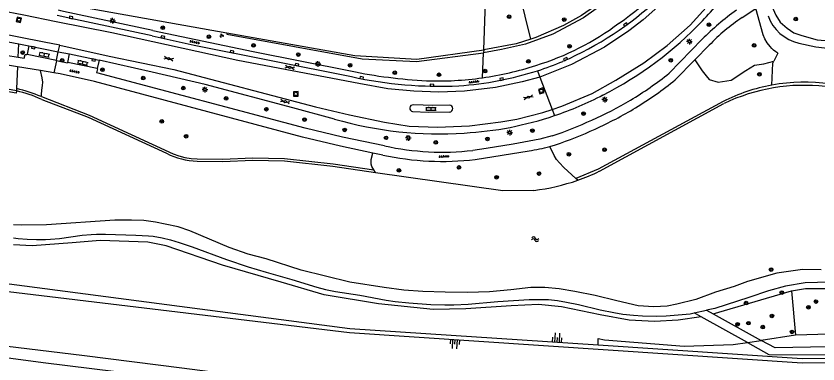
# Model space of a CAD drawing. Extents: x 132994 to 136000, y 393499 to 395512.
# Drawn here: x 134445.2 to 134620.9, y 394093.3 to 394169.4 of the extents above; entities that cross this region are included whole.
import ezdxf

# ---------------------------------------------------------------- set-up
doc = ezdxf.new("R2010")
doc.units = 0
for name, color, linetype in [('gg-afsc-erfafscheiding', 7, 'Continuous'), ('gg-knt-BGT kruinlijn', 7, 'Continuous'), ('gg-knt-onverhard', 7, 'Continuous'), ('gg-knt-verharding', 7, 'Continuous'), ('gg-knt-verharding nz', 7, 'Continuous'), ('gg-kntw-bovenkant insteek waterloop', 7, 'Continuous'), ('gg-kntw-waterlijn', 7, 'Continuous'), ('gt-grn-groengrens', 7, 'Continuous'), ('gt-grn-weggrens', 7, 'Continuous'), ('gt-symb-boom', 7, 'Continuous'), ('gt-symb-gesloten verharding', 7, 'Continuous'), ('gt-symb-groenvak', 7, 'Continuous'), ('gt-symb-klinker verharding', 7, 'Continuous'), ('gt-symb-kolk', 7, 'Continuous'), ('gt-symb-lichtmast', 7, 'Continuous'), ('gt-symb-rioolschacht', 7, 'Continuous'), ('gt-symb-talud symbool', 7, 'Continuous'), ('gt-symb-tegel verharding', 7, 'Continuous'), ('gt-symb-watersymbool', 7, 'Continuous'), ('gx-grn-maaiveld', 7, 'Continuous')]:
    doc.layers.add(name, color=color, linetype=linetype)

# ---------------------------------------------------------------- blocks, each defined once
blk = doc.blocks.new('gt0-RS')
at = {"layer": 'gt-symb-rioolschacht'}
blk.add_lwpolyline([(-0.5, -0.5), (0.5, -0.5), (0.5, 0.5), (-0.5, 0.5)], close=True, dxfattribs=at)
blk.add_circle((0, 0), 0.375, dxfattribs=at)
blk = doc.blocks.new('gt0-KOLK')
at = {"layer": 'gt-symb-kolk'}
blk.add_lwpolyline([(0, 0), (0.37, 0), (0.37, 0.4), (-0.38, 0.4), (-0.38, 0), (0, 0)], dxfattribs=at)
blk = doc.blocks.new('gt0-BOOM')
at = {"layer": 'gt-symb-boom'}
for radius in [0.4, 0.2]:
    blk.add_circle((0, 0), radius, dxfattribs=at)
blk = doc.blocks.new('gt0-GESVH1')
at = {"layer": 'gt-symb-gesloten verharding'}
for p, q in [((-0.99, -0.26), (0.01, 0.24)), ((0.01, -0.26), (-0.99, 0.24)), ((0.01, 0.24), (1.01, -0.26)), ((1.01, 0.24), (0.01, -0.26))]:
    blk.add_line(p, q, dxfattribs=at)
blk = doc.blocks.new('gt0-LMAST')
at = {"layer": 'gt-symb-lichtmast'}
for p, q in [((-0.18, 0.17), (-0.45, 0.44)), ((0, 0.25), (0, 0.62)), ((0.17, 0.17), (0.44, 0.44)), ((-0.25, 0), (-0.63, 0)), ((-0.18, -0.18), (-0.45, -0.45)), ((0, -0.25), (0, -0.63)), ((0.44, -0.45), (0.17, -0.18)), ((0.25, 0), (0.62, 0))]:
    blk.add_line(p, q, dxfattribs=at)
blk.add_circle((0, 0), 0.25, dxfattribs=at)
blk = doc.blocks.new('gt0-TEG1')
at = {"layer": 'gt-symb-tegel verharding'}
for p, q in [((-1.13, 0), (1.12, 0)), ((-0.9, -0.25), (-0.9, 0.25)), ((-0.45, -0.25), (-0.45, 0.25)), ((0, -0.25), (0, 0.25)), ((0.45, -0.25), (0.45, 0.25)), ((0.9, -0.25), (0.9, 0.25))]:
    blk.add_line(p, q, dxfattribs=at)
blk = doc.blocks.new('gt0-GRVAK')
at = {"layer": 'gt-symb-groenvak'}
for p, q in [((-0.11, 0.19), (-0.23, 0.24)), ((-0.18, 0.15), (0.09, 0.15)), ((-0.09, 0.21), (-0.16, 0.32)), ((-0.05, 0.21), (-0.05, 0.39)), ((0, 0.21), (0.06, 0.32)), ((0.01, 0.19), (0.13, 0.24)), ((0.26, -0.05), (0.2, 0.06)), ((0.3, -0.05), (0.3, 0.13)), ((0.35, -0.05), (0.41, 0.06)), ((-0.25, -0.23), (-0.36, -0.18)), ((-0.32, -0.26), (-0.05, -0.26)), ((-0.23, -0.21), (-0.29, -0.1)), ((-0.18, -0.2), (-0.18, -0.02)), ((-0.14, -0.21), (-0.07, -0.1)), ((-0.12, -0.23), (0, -0.18)), ((0.24, -0.07), (0.12, -0.02)), ((0.17, -0.11), (0.44, -0.11)), ((0.37, -0.07), (0.49, -0.02))]:
    blk.add_line(p, q, dxfattribs=at)
blk = doc.blocks.new('gt0-KL1')
at = {"layer": 'gt-symb-klinker verharding'}
for p, q in [((-1.15, 0.3), (1.15, 0.3)), ((-1, -0.3), (-1, 0.3)), ((-0.5, 0.3), (-0.5, 0.45)), ((0, -0.3), (0, 0.3)), ((0.5, 0.3), (0.5, 0.45)), ((1, -0.3), (1, 0.3)), ((-1.15, -0.3), (1.15, -0.3)), ((-0.5, -0.45), (-0.5, -0.3)), ((0.5, -0.45), (0.5, -0.3))]:
    blk.add_line(p, q, dxfattribs=at)
blk = doc.blocks.new('gt0-TALUD_1')
at = {"layer": 'gt-symb-talud symbool'}
for p, q in [((-1, -1), (-1, 0)), ((-0.5, -2), (-0.5, 0)), ((0, -1), (0, 0)), ((0.5, -2), (0.5, 0)), ((1, -1), (1, 0))]:
    blk.add_line(p, q, dxfattribs=at)
blk = doc.blocks.new('gt0-WA')
at = {"layer": 'gt-symb-watersymbool'}
for centre, start, end in [((-0.32, 0.02), 28.0725, 151.9275), ((0.43, 0.42), 208.0725, 331.9275), ((-0.32, -0.43), 28.0725, 151.9275), ((0.43, -0.03), 208.0725, 331.9275)]:
    blk.add_arc(centre, 0.425, start, end, dxfattribs=at)

msp = doc.modelspace()

# ---------------------------------------------------------------- linework, layer by layer
at = {"layer": 'gg-afsc-erfafscheiding'}
msp.add_line((134451.24, 394172.91), (134491.4, 394165.78), dxfattribs=at)
for points in [[(134547.66, 394162.03), (134548.04, 394172.45), (134551.17, 394172.32), (134551.27, 394174.79)], [(134491.4, 394165.78), (134519.4, 394160.82), (134533.01, 394160.02), (134547.66, 394162.03)]]:
    msp.add_lwpolyline(points, dxfattribs=at)
at = {"layer": 'gg-knt-BGT kruinlijn'}
for points in [[(134037.36, 394172.87), (134043.74, 394171.93), (134124.06, 394160.82), (134173.52, 394151.88), (134226.49, 394146.39), (134278.52, 394135.56), (134320.83, 394131.3), (134360.41, 394122.75), (134423.06, 394113.51), (134518.32, 394101.09), (134572.71, 394097.47)], [(134518.23, 394100.1), (134422.74, 394111.54), (134360.23, 394121.56), (134320.33, 394127.34), (134278.39, 394134.77), (134272.73, 394135.63)], [(134787.5, 394102.08), (134787.64, 394101.09), (134710.21, 394094.54), (134617.4, 394093.49), (134518.23, 394100.1)], [(134572.71, 394097.47), (134617.42, 394094.49), (134710.1, 394095.53), (134787.5, 394102.08)]]:
    msp.add_lwpolyline(points, dxfattribs=at)
at = {"layer": 'gg-knt-onverhard'}
msp.add_line((134593.76, 394104.46), (134596.45, 394105.05), dxfattribs=at)
for points in [[(134444.68, 394120.88), (134445.67, 394120.78), (134447.67, 394120.61), (134449.67, 394120.52), (134451.67, 394120.53), (134452.77, 394120.58), (134454.76, 394120.78), (134459.72, 394121.48), (134461.7, 394121.66), (134462.81, 394121.71), (134464.8, 394121.7), (134471.48, 394121.52), (134474.26, 394121.36), (134475.25, 394121.24), (134477.22, 394120.89), (134479.03, 394120.45), (134480.95, 394119.89), (134483.79, 394118.92), (134491.34, 394116.14), (134496.09, 394114.57), (134500, 394113.4), (134505.61, 394111.81), (134511.1, 394110.14), (134513.03, 394109.62), (134515.19, 394109.17), (134520.51, 394108.36), (134526.28, 394107.25), (134528.26, 394106.97), (134531.24, 394106.67), (134536.11, 394106.35), (134539.11, 394106.24), (134541.11, 394106.24), (134544.22, 394106.41), (134550.74, 394106.99), (134557.65, 394107.39), (134560.65, 394107.43), (134561.82, 394107.38), (134563.81, 394107.18), (134565.78, 394106.86)], [(134626.13, 394111.24), (134618.1, 394111.08), (134613.75, 394110.31), (134610.04, 394109.33), (134605.71, 394107.87), (134598.27, 394105.45), (134596.45, 394105.05)], [(134565.78, 394106.86), (134568.43, 394106.28), (134573.19, 394105.13), (134576.13, 394104.54), (134578.11, 394104.22), (134580.46, 394103.96), (134582.46, 394103.83), (134585.46, 394103.79), (134587.65, 394103.87), (134592.88, 394104.27), (134593.76, 394104.46)]]:
    msp.add_lwpolyline(points, dxfattribs=at)
at = {"layer": 'gg-knt-verharding'}
for p, q in [((134604.28, 394169.1), (134607.3, 394171.06)), ((134429.99, 394166.35), (134445.8, 394163.36)), ((134595.53, 394164.35), (134588.26, 394156.92)), ((134445.8, 394163.36), (134448.02, 394162.94)), ((134448.02, 394162.94), (134447.67, 394161.12)), ((134448.02, 394162.94), (134454.48, 394161.64)), ((134593.92, 394159.84), (134597.06, 394163.04)), ((134447.67, 394161.12), (134454.1, 394159.81)), ((134454.1, 394159.81), (134454.48, 394161.64)), ((134454.48, 394161.64), (134456.92, 394161.14)), ((134456.55, 394159.3), (134456.92, 394161.14)), ((134456.92, 394161.14), (134463.44, 394159.76)), ((134454.06, 394159.61), (134454.1, 394159.81)), ((134463, 394157.93), (134456.55, 394159.3)), ((134463.44, 394159.76), (134463, 394157.93)), ((134589.63, 394155.48), (134593.92, 394159.84)), ((134450.56, 394157.49), (134445.55, 394158.33)), ((134453.5, 394157), (134450.56, 394157.49)), ((134562.14, 394140.91), (134563.4, 394141.28)), ((134525.53, 394139.01), (134523.37, 394139.46)), ((134545.82, 394138.04), (134557.59, 394139.97))]:
    msp.add_line(p, q, dxfattribs=at)
for points in [[(134475.07, 394165.13), (134457.19, 394168.93), (134454.24, 394169.54)], [(134475.16, 394166.29), (134455.62, 394170.45), (134455.05, 394170.55), (134454.49, 394170.7)], [(134429.99, 394166.35), (134429.37, 394163.1), (134445.66, 394160.44)], [(134475.16, 394166.29), (134497.19, 394161.65), (134518.51, 394157.42)], [(134475.07, 394165.13), (134484.27, 394163.09), (134518.7, 394156.18)], [(134445.55, 394158.33), (134427.76, 394161.31), (134425.56, 394161.66)], [(134445.66, 394160.44), (134447.03, 394160.22), (134447.2, 394161.06), (134447.57, 394161.02), (134447.6, 394161.13), (134447.67, 394161.12)], [(134456.55, 394159.3), (134456.51, 394159.1), (134454.06, 394159.61)], [(134514.96, 394146.88), (134505.83, 394149.37), (134486.61, 394154.43), (134475.04, 394157.18), (134463.44, 394159.76)], [(134523.37, 394139.46), (134516.29, 394140.93), (134507.96, 394142.95), (134462.43, 394155.1), (134454.89, 394156.77), (134453.5, 394157)], [(134525.94, 394141.04), (134516.72, 394142.92), (134508.55, 394144.91), (134462.93, 394157.02), (134463.1, 394157.91), (134463, 394157.93)], [(134540.15, 394149.92), (134536.51, 394149.88), (134532.27, 394150.01)], [(134532.09, 394148.53), (134535.47, 394148.42), (134540.2, 394148.45)], [(134562.65, 394143.22), (134559.93, 394142.52), (134554.13, 394141.4), (134548.18, 394140.43), (134545.27, 394140.04)]]:
    msp.add_lwpolyline(points, dxfattribs=at)
for centre, radius, start, end in [((134542.35, 394219.25), 62.13, 304.2269, 325.3206), ((134540.01, 394221.02), 76.53, 316.5833, 324.3026), ((134535.41, 394227.34), 73.99, 293.587, 312.9822), ((134634.01, 394126.54), 53.95, 125.0659, 135.5035), ((134625.66, 394136.3), 39.15, 123.0975, 136.9261), ((134542.09, 394214.75), 58.62, 286.8524, 306.9102), ((134537.26, 394223.93), 80.53, 296.9762, 316.4266), ((134537.73, 394224), 68.76, 278.0644, 288.0935), ((134537.51, 394225.5), 71.48, 287.8835, 292.6331), ((134540.49, 394263.07), 107.91, 258.2493, 267.1599), ((134537.55, 394225.4), 71.36, 273.7641, 287.8751), ((134539.15, 394218.45), 78.73, 301.101, 308.591), ((134537.89, 394243.09), 89.01, 257.5441, 272.7969), ((134537.74, 394223.99), 68.75, 267.8359, 278.0594), ((134538.66, 394218.72), 81.22, 301.3556, 308.8658), ((134539.17, 394218.89), 75.16, 288.634, 297.4182), ((134532.2, 394149.26), 0.747, 84.7167, 261.4332), ((134540.16, 394149.18), 0.739, 272.8452, 90.9551), ((134538.32, 394220.82), 81.18, 294.0003, 300.7362), ((134537.03, 394222.49), 85.3, 294.2546, 300.9765), ((134537.94, 394227.3), 83.64, 254.0536, 273.7456), ((134539.16, 394218.91), 75.19, 273.2386, 288.6396), ((134535.33, 394224.89), 86.12, 288.4981, 294.7224), ((134537.78, 394218.35), 81.22, 288.3857, 294.9685), ((134538.61, 394198.86), 59.2, 257.6373, 276.4584), ((134552.21, 394177.43), 37.85, 278.1731, 285.2023), ((134538.7, 394201.77), 64.13, 258.1521, 276.372)]:
    msp.add_arc(centre, radius, start, end, dxfattribs=at)
at = {"layer": 'gg-knt-verharding nz'}
for points in [[(134616.76, 394226.47), (134613.89, 394219.17), (134605.22, 394199.47), (134602.21, 394193.29), (134599.15, 394187.64), (134596.17, 394182.93), (134592.23, 394177.89), (134587.13, 394172.62), (134582.62, 394168.64), (134579.47, 394166.18), (134574.09, 394162.64), (134566.91, 394158.83), (134559.99, 394156.07)], [(134562.68, 394149), (134564.75, 394149.7), (134571.45, 394152.49), (134576.57, 394155.38), (134582.76, 394159.18), (134587.85, 394163.01), (134592.85, 394167.42), (134597.07, 394172.06), (134601.71, 394178.24), (134604.43, 394181.95), (134607.61, 394188.3), (134612.54, 394201.09), (134615.84, 394209.75), (134617.67, 394215.05), (134620.23, 394222.83), (134620.84, 394224.91)], [(134453.97, 394168.19), (134446.93, 394169.61), (134441.51, 394170.64)], [(134559.99, 394156.07), (134556.05, 394155.07), (134550.23, 394153.79), (134543.42, 394152.98), (134537.85, 394152.81), (134532.36, 394153.03), (134526.68, 394153.53), (134520.34, 394154.65), (134505.71, 394157.45), (134493.77, 394159.72), (134466.19, 394165.74), (134453.97, 394168.19)], [(134454.79, 394163.05), (134451.41, 394163.7), (134440.56, 394165.86)], [(134454.79, 394163.05), (134465.6, 394160.69), (134479.79, 394157.74), (134510.84, 394149.58), (134518.23, 394147.84), (134525.96, 394146.19), (134531.3, 394145.36), (134537.56, 394145.15), (134544.56, 394145.41), (134551.43, 394146.28), (134554.91, 394146.86), (134560.62, 394148.31), (134562.68, 394149)]]:
    msp.add_lwpolyline(points, dxfattribs=at)
at = {"layer": 'gg-kntw-bovenkant insteek waterloop'}
msp.add_line((134572.99, 394135.48), (134600.29, 394150.29), dxfattribs=at)
for points in [[(134450.84, 394151.21), (134461.05, 394147.31), (134478.17, 394139.41)], [(134484.89, 394137.71), (134490.5, 394137.64), (134497.02, 394137.88), (134504, 394137.74), (134514.64, 394136.57), (134523.99, 394135.23)], [(134523.99, 394135.23), (134551.84, 394131.25), (134558.67, 394131.3)], [(134589.94, 394106.38), (134587.83, 394105.95), (134584.93, 394105.84), (134581.51, 394106.01), (134576.83, 394107.11), (134572.1, 394108.31), (134567.62, 394109.18), (134564.19, 394109.74), (134561.07, 394110.02), (134558.01, 394110), (134553.59, 394109.53), (134548.92, 394109.11), (134544.13, 394108.97), (134539.24, 394109.03), (134534.3, 394109.19), (134530.19, 394109.48), (134525.83, 394110.05), (134518.33, 394111.2), (134507.67, 394113.85), (134500, 394116.29), (134496.03, 394117.35), (134491.88, 394118.77), (134483.3, 394122.44), (134480.75, 394123.28), (134477.91, 394123.92), (134475.73, 394124.33), (134473.2, 394124.67), (134470.48, 394124.77), (134466.87, 394124.78), (134451.86, 394123.76), (134446.38, 394123.65), (134444.68, 394123.73)], [(134621.56, 394113.9), (134617.47, 394113.96), (134611.85, 394113.2), (134605.48, 394111.33), (134602.55, 394110.29), (134598.43, 394109.03), (134594.12, 394107.42), (134589.94, 394106.38)]]:
    msp.add_lwpolyline(points, dxfattribs=at)
for centre, radius, start, end in [((134438.94, 394124.71), 29.05, 77.2968, 116.1246), ((134617.83, 394113.77), 40.51, 83.3446, 115.6461), ((134438.93, 394124.69), 29.07, 65.8187, 77.2927), ((134485.04, 394152.45), 14.74, 242.2108, 269.408), ((134553.39, 394176.05), 45.06, 289.2482, 295.7804), ((134553.35, 394176.13), 45.15, 276.7708, 289.2683)]:
    msp.add_arc(centre, radius, start, end, dxfattribs=at)
at = {"layer": 'gg-kntw-waterlijn'}
msp.add_arc((134438.94, 394124.7), 28.56, 77.2977, 116.1227, dxfattribs=at)
at = {"layer": 'gt-grn-groengrens'}
for p, q in [((134445.66, 394160.44), (134445.8, 394163.36)), ((134547.38, 394155.92), (134547.62, 394161.42)), ((134547.66, 394162.03), (134547.62, 394161.42)), ((134612.07, 394161.31), (134611.18, 394159.54)), ((134445.55, 394158.33), (134445.35, 394153.56)), ((134445.35, 394153.56), (134445.33, 394153.05)), ((134445.33, 394153.05), (134445.22, 394152.56)), ((134523.99, 394135.23), (134523.62, 394135.79)), ((134568.25, 394133.51), (134567.83, 394133.9)), ((134597.95, 394104.24), (134615.05, 394109.27)), ((134615.05, 394109.27), (134615.97, 394099.6)), ((134595.32, 394103.6), (134593.76, 394104.46)), ((134596.45, 394105.05), (134597.95, 394104.24)), ((134597.95, 394104.24), (134608.47, 394098.47)), ((134605.42, 394098.01), (134595.32, 394103.6)), ((134615.97, 394099.6), (134608.47, 394098.47)), ((134605.42, 394098.01), (134608.47, 394098.47))]:
    msp.add_line(p, q, dxfattribs=at)
for points in [[(134593.42, 394194.72), (134592.69, 394192.58), (134589.1, 394187.08), (134584.06, 394180.69), (134577.34, 394174.64), (134569.49, 394169.04), (134562.77, 394165.45), (134556.82, 394163.32), (134551.56, 394162.09), (134547.62, 394161.42)], [(134591.11, 394191.54), (134589.43, 394188.72), (134585.1, 394183.09), (134581.69, 394179.61), (134576.39, 394174.69), (134569.06, 394169.58), (134565.15, 394167.36), (134559.1, 394164.75), (134557.96, 394164.39)], [(134557.96, 394164.39), (134555.53, 394174.53), (134551.27, 394174.79)], [(134610.21, 394172.95), (134611.66, 394169.61), (134612.63, 394168.11), (134614.12, 394166.77), (134615.57, 394165.76), (134617.38, 394165.16), (134620.7, 394164.26), (134624.3, 394163.95), (134638.23, 394163.29)], [(134612.07, 394161.31), (134611.65, 394161.61), (134611.17, 394161.99), (134610.79, 394162.34), (134610.4, 394162.76), (134609.76, 394163.56), (134609.25, 394164.43), (134608.87, 394165.31), (134607.3, 394171.06)], [(134491.4, 394165.78), (134491.4, 394165.49), (134521.05, 394160.05), (134532.94, 394159.46), (134547.62, 394161.42)], [(134557.96, 394164.39), (134554.8, 394163.39), (134547.66, 394162.03)], [(134616.7, 394163.51), (134620.39, 394162.73), (134624.21, 394162.23), (134637.82, 394161.41), (134646.83, 394160.23), (134653.32, 394158.43), (134660.32, 394155.93)], [(134593.92, 394159.84), (134595.54, 394157.45), (134596.37, 394156.33), (134597.02, 394155.55), (134598.99, 394154.97), (134601.89, 394155.43), (134605.06, 394157.51), (134606.97, 394158.66), (134609.05, 394159.01), (134611.18, 394159.54)], [(134610.76, 394154.32), (134610.96, 394159.1), (134611.18, 394159.54)], [(134450.76, 394151.8), (134450.76, 394152.26), (134450.83, 394153.23), (134451, 394154.22), (134451.06, 394154.97), (134450.92, 394155.95), (134450.56, 394157.49)], [(134450.76, 394151.8), (134461.24, 394147.77), (134479.63, 394139.28), (134480.9, 394138.83), (134482.21, 394138.49), (134483.55, 394138.29), (134484.9, 394138.21), (134490.49, 394138.14), (134497.02, 394138.38), (134504.03, 394138.24), (134514.7, 394137.07), (134523.62, 394135.79)], [(134600.08, 394150.74), (134572.76, 394135.93), (134567.83, 394133.9)], [(134523.62, 394135.79), (134523.14, 394136.5), (134523.01, 394137), (134523.03, 394138.03), (134523.37, 394139.46)], [(134567.83, 394133.9), (134565.23, 394136.29), (134564.24, 394137.29), (134563.6, 394138.07), (134563.06, 394138.9), (134562.14, 394140.91)], [(134595.32, 394103.6), (134590.24, 394102.92), (134585.04, 394102.59), (134579.51, 394102.92), (134573.18, 394104.05), (134564.73, 394105.84), (134559.69, 394106.33), (134553.68, 394106), (134543.77, 394105.35), (134536.62, 394105.19), (134524.59, 394106.49), (134512.73, 394108.44), (134503.31, 394111.2), (134490.47, 394114.94), (134478.12, 394119.16), (134474.06, 394119.98), (134463.66, 394120.3), (134457.49, 394119.81), (134448.72, 394119.16), (134444.68, 394119.39)], [(134798.54, 394113.6), (134789.47, 394110.87), (134781, 394109.74), (134767.93, 394109.55), (134745.73, 394113.04), (134732.51, 394114.08), (134722.34, 394113.8), (134711.5, 394112.86), (134698.51, 394111.44), (134688.48, 394109.64), (134673.55, 394106.06), (134657.59, 394101.71), (134650.33, 394100.62), (134615.97, 394099.6)], [(134802.55, 394109.42), (134801.05, 394108.33), (134773.63, 394105.45), (134746.49, 394107.05), (134706.95, 394107.66), (134679.88, 394104.24), (134651.56, 394097.57), (134642.55, 394097.47), (134623.12, 394097.07), (134611.5, 394096.81), (134608.47, 394098.47)], [(134615.05, 394109.27), (134618.18, 394109.85), (134630.1, 394109.8)], [(134605.42, 394098.01), (134610.14, 394095.39), (134653.54, 394095.33), (134681.15, 394101.69), (134707.69, 394105.31), (134746.76, 394105.18), (134774.26, 394103.76), (134801.64, 394107.02), (134803.11, 394107.92)], [(134572.71, 394097.47), (134572.76, 394098.91), (134574.1, 394098.57), (134591.55, 394097.2), (134602.28, 394097.54), (134605.42, 394098.01)]]:
    msp.add_lwpolyline(points, dxfattribs=at)
for centre, radius, start, end in [((134618.8, 394172.68), 9.4, 199.6732, 257.0692), ((134438.9, 394124.6), 29.67, 66.4531, 77.4542), ((134617.81, 394115.57), 39.39, 100.314, 116.7458), ((134617.81, 394115.56), 39.4, 62.9352, 100.3181)]:
    msp.add_arc(centre, radius, start, end, dxfattribs=at)
at = {"layer": 'gt-grn-weggrens'}
for p, q in [((134454.48, 394161.64), (134454.79, 394163.05)), ((134454.06, 394159.61), (134453.5, 394157)), ((134559.46, 394157.48), (134559.99, 394156.07)), ((134559.99, 394156.07), (134562.68, 394149)), ((134562.68, 394149), (134563.19, 394147.66))]:
    msp.add_line(p, q, dxfattribs=at)
at = {"layer": 'gx-grn-maaiveld'}
for points in [[(134198.1, 394135.61), (134206.38, 394134.16), (134217.05, 394132.34), (134229.73, 394130.29), (134244.45, 394127.73), (134259.1, 394125.2), (134271.35, 394122.81), (134283.5, 394121.04), (134297.4, 394119.19), (134332.4, 394113.83), (134347.53, 394111.53), (134366.96, 394108.45), (134384.91, 394105.76), (134404.13, 394102.69), (134422.26, 394100.54), (134442.73, 394097.24), (134460.23, 394095.15), (134481.52, 394092.48), (134500.15, 394090.02), (134538.02, 394086.73), (134562.35, 394084.82), (134578.01, 394083.91)], [(134577.87, 394081.21), (134575.23, 394081.34), (134553.84, 394082.91), (134529.26, 394084.88), (134504.57, 394087.26), (134482.57, 394089.69), (134451.17, 394093.53), (134422.18, 394097.43), (134391.8, 394101.87), (134353.1, 394107.74), (134317.74, 394113.33), (134286.78, 394118.26), (134249.21, 394124.35), (134219.16, 394129.15), (134197.96, 394132.56)]]:
    msp.add_lwpolyline(points, dxfattribs=at)

# ---------------------------------------------------------------- block references
at = {"layer": 'gt-symb-boom'}
for p in [(134553.23, 394169.28), (134616.01, 394168.76), (134565.3, 394168.66), (134596.98, 394167.55), (134477.36, 394166.88), (134487.45, 394164.9), (134497.25, 394163), (134566.46, 394162.83), (134606.89, 394163), (134446.67, 394161.46), (134507.05, 394161.01), (134455.32, 394159.72), (134518.39, 394158.67), (134557.46, 394159.53), (134588.64, 394159.78), (134464.14, 394157.69), (134528.18, 394157.02), (134537.87, 394156.61), (134547.96, 394157.39), (134608.05, 394156.72), (134473.09, 394155.86), (134481.86, 394153.68), (134491.23, 394151.42), (134500.05, 394149.04), (134569.54, 394148.09), (134477.15, 394146.39), (134508.43, 394146.79), (134517.21, 394144.51), (134558.33, 394144.36), (134482.46, 394143.14), (134526.26, 394142.79), (134548.48, 394142.55), (134537.16, 394141.77), (134566.32, 394139.19), (134574.14, 394140.18), (134529.09, 394135.67), (134542.24, 394136.3), (134550.47, 394134.15), (134559.78, 394134.97), (134610.62, 394113.96), (134612.96, 394108.94), (134605.14, 394106.61), (134618.78, 394105.71), (134620.44, 394106.95), (134610.79, 394103.8), (134603.26, 394101.98), (134605.64, 394102.23), (134608.8, 394101.38), (134615.2, 394100.3)]:
    msp.add_blockref('gt0-BOOM', p, dxfattribs=at)
at = {"layer": 'gt-symb-gesloten verharding'}
for p, rotation in [((134478.65, 394160.12), -12.47907180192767), ((134505.18, 394158.19), 169.2746980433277), ((134557.45, 394151.69), -163.37760386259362), ((134504.14, 394150.71), -14.77272395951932)]:
    msp.add_blockref('gt0-GESVH1', p, dxfattribs=dict(at, rotation=rotation))
at = {"layer": 'gt-symb-groenvak'}
msp.add_blockref('gt0-GRVAK', (134490.24, 394165.18), dxfattribs=at)
at = {"layer": 'gt-symb-klinker verharding'}
for p, rotation in [((134451.41, 394160.99), -10.950434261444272), ((134459.84, 394159.24), -12.118760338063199), ((134536.12, 394149.13), -0.6875163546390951)]:
    msp.add_blockref('gt0-KL1', p, dxfattribs=dict(at, rotation=rotation))
at = {"layer": 'gt-symb-kolk'}
for p, rotation in [((134457.19, 394168.93), -12.006708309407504), ((134578.85, 394167.45), 35.72413480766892), ((134477.34, 394164.66), -12.771242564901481), ((134448.98, 394162.34), -11.13011108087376), ((134492.47, 394161.43), -14.536509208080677), ((134565.68, 394159.83), 23.95085531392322), ((134462.18, 394159.62), -12.006708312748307), ((134506.7, 394158.59), -11.4223210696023), ((134520.92, 394155.72), -11.006664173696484), ((134551.65, 394155.44), 11.242525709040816), ((134536.34, 394154.1), -0.9739344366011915)]:
    msp.add_blockref('gt0-KOLK', p, dxfattribs=dict(at, rotation=rotation))
at = {"layer": 'gt-symb-lichtmast'}
for p in [(134466.36, 394168.41), (134592.72, 394163.85), (134511.34, 394158.98), (134486.6, 394153.35), (134574.19, 394151.16), (134553.35, 394143.95), (134531.13, 394142.76)]:
    msp.add_blockref('gt0-LMAST', p, dxfattribs=at)
at = {"layer": 'gt-symb-rioolschacht'}
for p, rotation in [((134445.85, 394168.63), 77.4649766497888), ((134560.26, 394153.07), -72.85095611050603), ((134506.51, 394152.4), 92.00653893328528)]:
    msp.add_blockref('gt0-RS', p, dxfattribs=dict(at, rotation=rotation))
at = {"layer": 'gt-symb-talud symbool'}
for p, xscale, yscale, rotation in [((134563.66, 394098.07), 0.9999864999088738, 0.9999864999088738, 176.38792501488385), ((134541.42, 394098.63), 1.000114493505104, 1.000114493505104, -3.7264258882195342)]:
    msp.add_blockref('gt0-TALUD_1', p, dxfattribs=dict(at, xscale=xscale, yscale=yscale, rotation=rotation))
at = {"layer": 'gt-symb-tegel verharding'}
for p, rotation in [((134484.36, 394163.72), -12.47907180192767), ((134458.05, 394157.3), -12.535023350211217), ((134545.52, 394155.04), 7.93555037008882), ((134538.97, 394138.72), 2.979673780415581)]:
    msp.add_blockref('gt0-TEG1', p, dxfattribs=dict(at, rotation=rotation))
at = {"layer": 'gt-symb-watersymbool', "rotation": -7.530253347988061}
msp.add_blockref('gt0-WA', (134558.88, 394120.63), dxfattribs=at)

doc.saveas('drawing.dxf')
